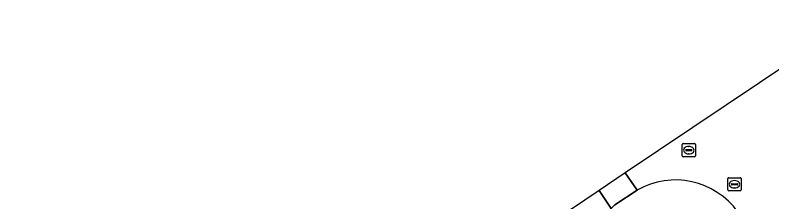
# Model space of a CAD drawing. Extents: x 158352 to 159489, y 383828 to 384603.
# Drawn here: x 159051 to 159108.8, y 384395 to 384409.3 of the extents above; entities that cross this region are included whole.
import ezdxf

# ---------------------------------------------------------------- set-up
doc = ezdxf.new("R2010")
doc.units = 0
for name, color, linetype in [('IMGEO_Rijbaan_lokaal_gesloten', 7, 'Continuous'), ('IMGEO_Rijbaan_lokaal_open', 7, 'Continuous'), ('IMGEO_Rioolput', 7, 'Continuous'), ('IMGEO_Voetpad_open', 7, 'Continuous')]:
    doc.layers.add(name, color=color, linetype=linetype)

msp = doc.modelspace()

# ---------------------------------------------------------------- linework, layer by layer
at = {"layer": 'IMGEO_Rijbaan_lokaal_gesloten'}
msp.add_lwpolyline([(159095.588, 384395.845), (159091.205, 384392.9), (159051.012, 384365.052), (159051.958, 384363.648), (159052.09, 384363.77), (159096.501, 384394.457)], close=True, dxfattribs=at)
at = {"layer": 'IMGEO_Rijbaan_lokaal_open'}
for points in [[(159113.09, 384405.832), (159113.319, 384405.992), (159116.323, 384408.047), (159115.546, 384409.253), (159115.546, 384409.253), (159097.585, 384397.186)], [(159097.585, 384397.186), (159097.585, 384397.186), (159098.493, 384395.881)]]:
    msp.add_lwpolyline(points, dxfattribs=at)
msp.add_lwpolyline([(159097.585, 384397.186), (159095.588, 384395.845), (159096.501, 384394.457), (159096.783, 384394.75), (159098.493, 384395.881), (159097.585, 384397.186)], close=True, dxfattribs=at)
msp.add_arc((159101.404, 384390.778), 5.875, 35.58953, 119.70341, dxfattribs=at)
at = {"layer": 'IMGEO_Rioolput'}
for p, q in [((159101.935, 384398.503), (159101.935, 384399.355)), ((159102.01, 384399.429), (159102.862, 384399.429)), ((159102.936, 384399.355), (159102.936, 384398.503)), ((159102.194, 384398.923), (159102.194, 384398.935)), ((159102.632, 384398.886), (159102.234, 384398.886)), ((159102.237, 384398.972), (159102.635, 384398.972)), ((159102.423, 384399.209), (159102.448, 384399.209)), ((159102.678, 384398.935), (159102.678, 384398.923)), ((159102.862, 384398.429), (159102.01, 384398.429)), ((159102.446, 384398.649), (159102.421, 384398.649)), ((159105.421, 384395.898), (159105.421, 384396.75)), ((159105.496, 384396.824), (159106.348, 384396.824)), ((159105.909, 384396.604), (159105.934, 384396.604)), ((159106.422, 384396.75), (159106.422, 384395.898)), ((159105.68, 384396.318), (159105.68, 384396.33)), ((159106.118, 384396.281), (159105.72, 384396.281)), ((159105.723, 384396.367), (159106.121, 384396.367)), ((159105.932, 384396.044), (159105.907, 384396.044)), ((159106.164, 384396.33), (159106.164, 384396.318)), ((159106.348, 384395.824), (159105.496, 384395.824))]:
    msp.add_line(p, q, dxfattribs=at)
for points in [[(159101.935, 384398.503), (159101.935, 384399.355)], [(159102.01, 384399.429), (159102.862, 384399.429)], [(159102.936, 384399.355), (159102.936, 384398.503)], [(159102.862, 384398.429), (159102.01, 384398.429)], [(159105.421, 384395.898), (159105.421, 384396.75)], [(159105.496, 384396.824), (159106.348, 384396.824)], [(159106.422, 384396.75), (159106.422, 384395.898)], [(159106.348, 384395.824), (159105.496, 384395.824)]]:
    msp.add_lwpolyline(points, dxfattribs=at)
for centre, radius, start, end in [((159102.012, 384399.353), 0.0765, 91.55205, 178.44795), ((159102.012, 384399.353), 0.0765, 91.55205, 178.44795), ((159102.86, 384399.353), 0.0765, 1.55205, 88.44795), ((159102.86, 384399.353), 0.0765, 1.55205, 88.44795), ((159102.234, 384398.932), 0.0403, 85.87752, 175.75265), ((159102.231, 384398.922), 0.0366, 178.93798, 274.71019), ((159102.635, 384398.929), 0.043, 264.86636, 352.45326), ((159102.639, 384398.934), 0.0386, 1.73085, 96.63898), ((159102.012, 384398.505), 0.0765, 181.55205, 268.44795), ((159102.012, 384398.505), 0.0765, 181.55205, 268.44795), ((159102.86, 384398.505), 0.0765, 271.55205, 358.44795), ((159102.86, 384398.505), 0.0765, 271.55205, 358.44795), ((159105.498, 384396.748), 0.0765, 91.55205, 178.44795), ((159105.498, 384396.748), 0.0765, 91.55205, 178.44795), ((159106.346, 384396.748), 0.0765, 1.55205, 88.44795), ((159106.346, 384396.748), 0.0765, 1.55205, 88.44795), ((159105.498, 384395.9), 0.0765, 181.55205, 268.44795), ((159105.498, 384395.9), 0.0765, 181.55205, 268.44795), ((159105.72, 384396.327), 0.0403, 85.87752, 175.75265), ((159105.717, 384396.317), 0.0366, 178.93798, 274.71019), ((159106.121, 384396.324), 0.043, 264.86636, 352.45326), ((159106.125, 384396.329), 0.0386, 1.73085, 96.63898), ((159106.346, 384395.9), 0.0765, 271.55205, 358.44795), ((159106.346, 384395.9), 0.0765, 271.55205, 358.44795)]:
    msp.add_arc(centre, radius, start, end, dxfattribs=at)
for centre, major_axis, ratio, start_param, end_param in [((159102.422, 384398.929), (-0.387, 0.002), 0.722429, 4.712389, 7.853982), ((159102.447, 384398.929), (-0.39, 0.002), 0.717154, 1.570796, 4.712389), ((159105.908, 384396.324), (-0.387, 0.002), 0.722429, 4.712389, 7.853982), ((159105.933, 384396.324), (-0.39, 0.002), 0.717154, 1.570796, 4.712389)]:
    msp.add_ellipse(centre, major_axis=major_axis, ratio=ratio, start_param=start_param, end_param=end_param, dxfattribs=at)
at = {"layer": 'IMGEO_Voetpad_open'}
msp.add_lwpolyline([(159098.493, 384395.881), (159096.783, 384394.75), (159096.501, 384394.457)], dxfattribs=at)
msp.add_arc((159101.404, 384390.778), 5.875, 35.58953, 119.70341, dxfattribs=at)

doc.saveas('drawing.dxf')
